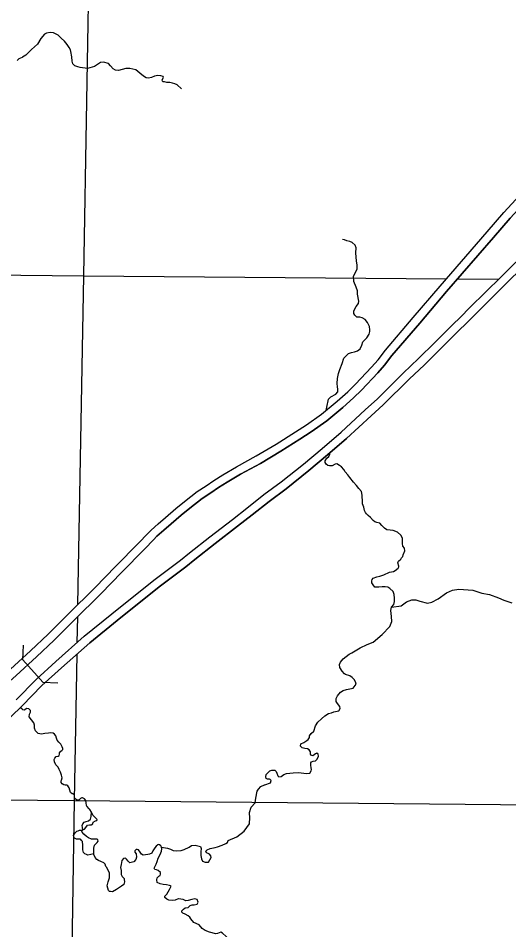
# Model space of a CAD drawing. Extents: x 8749 to 11879, y 13275 to 15339.
# Drawn here: x 10519.6 to 10618.3, y 14052.6 to 14235.9 of the extents above; entities that cross this region are included whole.
import ezdxf

# ---------------------------------------------------------------- set-up
doc = ezdxf.new("R2010")
doc.units = 0
for name, color, linetype in [('Level 19', 7, 'Continuous'), ('Level 35', 7, 'Continuous'), ('Level 39', 7, 'Continuous'), ('Level 5', 7, 'Continuous')]:
    doc.layers.add(name, color=color, linetype=linetype)

msp = doc.modelspace()

# ---------------------------------------------------------------- linework, layer by layer
at = {"layer": 'Level 19'}
for points in [[(10616.76, 14183.9), (10622.84, 14189.9), (10630.8, 14197.7), (10633.67, 14200.6), (10638.26, 14205.14), (10641.49, 14208.15), (10645.06, 14211.83), (10646.17, 14212.79)], [(10616.76, 14183.9), (10622.84, 14189.9), (10630.8, 14197.7), (10633.67, 14200.6), (10638.26, 14205.14), (10641.49, 14208.15), (10645.06, 14211.83), (10646.17, 14212.79)], [(10617.95, 14182.7), (10624.03, 14188.69), (10632, 14196.49), (10634.87, 14199.4), (10639.44, 14203.91), (10642.68, 14206.94), (10646.23, 14210.59), (10647.28, 14211.5)], [(10647.28, 14211.5), (10646.23, 14210.59), (10642.68, 14206.94), (10639.44, 14203.91), (10634.87, 14199.4), (10632, 14196.49), (10624.03, 14188.69), (10617.95, 14182.7)], [(10613.97, 14192.97), (10617.32, 14196.87), (10623.04, 14203.06)], [(10613.97, 14192.97), (10617.32, 14196.87), (10623.04, 14203.06)], [(10615.25, 14191.86), (10618.59, 14195.73), (10624.29, 14201.91)], [(10624.29, 14201.91), (10618.59, 14195.73), (10615.25, 14191.86)], [(10599.12, 14175.73), (10604.53, 14182.07), (10613.97, 14192.97)], [(10599.12, 14175.73), (10604.53, 14182.07), (10613.97, 14192.97)], [(10600.41, 14174.62), (10605.82, 14180.96), (10615.25, 14191.86)], [(10615.25, 14191.86), (10605.82, 14180.96), (10600.41, 14174.62)], [(10607.01, 14174.25), (10608.63, 14175.82), (10610.52, 14177.74), (10616.76, 14183.9)], [(10607.01, 14174.25), (10608.63, 14175.82), (10610.52, 14177.74), (10616.76, 14183.9)], [(10608.21, 14173.04), (10609.82, 14174.61), (10611.73, 14176.54), (10617.95, 14182.7)], [(10617.95, 14182.7), (10611.73, 14176.54), (10609.82, 14174.61), (10608.21, 14173.04)], [(10585.93, 14160.81), (10587.46, 14162.32), (10590.72, 14165.74), (10592.04, 14167.21), (10593.5, 14169.17), (10599.12, 14175.73)], [(10585.93, 14160.81), (10587.46, 14162.32), (10590.72, 14165.74), (10592.04, 14167.21), (10593.5, 14169.17), (10599.12, 14175.73)], [(10587.07, 14159.56), (10588.67, 14161.13), (10591.97, 14164.59), (10593.35, 14166.13), (10594.83, 14168.11), (10600.41, 14174.62)], [(10600.41, 14174.62), (10594.83, 14168.11), (10593.35, 14166.13), (10591.97, 14164.59), (10588.67, 14161.13), (10587.07, 14159.56)], [(10591.89, 14159.4), (10597.11, 14164.54), (10600.19, 14167.47), (10603.45, 14170.7), (10607.01, 14174.25)], [(10591.89, 14159.4), (10597.11, 14164.54), (10600.19, 14167.47), (10603.45, 14170.7), (10607.01, 14174.25)], [(10593.03, 14158.14), (10598.29, 14163.32), (10601.38, 14166.25), (10604.65, 14169.5), (10608.21, 14173.04)], [(10608.21, 14173.04), (10604.65, 14169.5), (10601.38, 14166.25), (10598.29, 14163.32), (10593.03, 14158.14)], [(10577.65, 14154.15), (10580.68, 14156.29), (10583.81, 14158.88), (10585.93, 14160.81)], [(10577.65, 14154.15), (10580.68, 14156.29), (10583.81, 14158.88), (10585.93, 14160.81)], [(10578.56, 14152.71), (10581.71, 14154.94), (10584.92, 14157.6), (10587.07, 14159.56)], [(10587.07, 14159.56), (10584.92, 14157.6), (10581.71, 14154.94), (10578.56, 14152.71)], [(10584.58, 14152.66), (10589.46, 14157.19), (10591.89, 14159.4)], [(10584.58, 14152.66), (10589.46, 14157.19), (10591.89, 14159.4)], [(10585.68, 14151.37), (10590.61, 14155.94), (10593.03, 14158.14)], [(10593.03, 14158.14), (10590.61, 14155.94), (10585.68, 14151.37)], [(10567.54, 14147.88), (10571.56, 14150.28), (10575.39, 14152.71), (10577.65, 14154.15)], [(10567.54, 14147.88), (10571.56, 14150.28), (10575.39, 14152.71), (10577.65, 14154.15)], [(10568.36, 14146.39), (10572.45, 14148.83), (10576.3, 14151.27), (10578.56, 14152.71)], [(10578.56, 14152.71), (10576.3, 14151.27), (10572.45, 14148.83), (10568.36, 14146.39)], [(10572.53, 14142.65), (10577.03, 14146.25), (10580.77, 14149.41), (10584.58, 14152.66)], [(10572.53, 14142.65), (10577.03, 14146.25), (10580.77, 14149.41), (10584.58, 14152.66)], [(10573.54, 14141.28), (10578.11, 14144.94), (10581.87, 14148.11), (10585.68, 14151.37)], [(10585.68, 14151.37), (10581.87, 14148.11), (10578.11, 14144.94), (10573.54, 14141.28)], [(10545.65, 14132.19), (10546.39, 14132.96), (10547.79, 14134.2), (10549.26, 14135.53), (10551.36, 14137.28), (10553.1, 14138.72), (10555.67, 14140.73), (10557.42, 14141.9), (10558.98, 14142.97), (10560.78, 14144.09), (10563.54, 14145.68), (10567.54, 14147.88)], [(10545.65, 14132.19), (10546.39, 14132.96), (10547.79, 14134.2), (10549.26, 14135.53), (10551.36, 14137.28), (10553.1, 14138.72), (10555.67, 14140.73), (10557.42, 14141.9), (10558.98, 14142.97), (10560.78, 14144.09), (10563.54, 14145.68), (10567.54, 14147.88)], [(10546.85, 14130.99), (10547.56, 14131.73), (10548.92, 14132.93), (10550.38, 14134.25), (10552.45, 14135.97), (10554.16, 14137.39), (10556.67, 14139.35), (10558.38, 14140.49), (10559.91, 14141.54), (10561.66, 14142.63), (10564.37, 14144.2), (10568.36, 14146.39)], [(10568.36, 14146.39), (10564.37, 14144.2), (10561.66, 14142.63), (10559.91, 14141.54), (10558.38, 14140.49), (10556.67, 14139.35), (10554.16, 14137.39), (10552.45, 14135.97), (10550.38, 14134.25), (10548.92, 14132.93), (10547.56, 14131.73), (10546.85, 14130.99)], [(10552.31, 14126.91), (10554.1, 14128.38), (10558.21, 14131.61), (10562.73, 14135.1), (10565.66, 14137.39), (10569.08, 14140.1), (10572.53, 14142.65)], [(10552.31, 14126.91), (10554.1, 14128.38), (10558.21, 14131.61), (10562.73, 14135.1), (10565.66, 14137.39), (10569.08, 14140.1), (10572.53, 14142.65)], [(10553.33, 14125.56), (10555.16, 14127.05), (10559.25, 14130.27), (10563.77, 14133.76), (10566.71, 14136.06), (10570.11, 14138.75), (10573.54, 14141.28)], [(10573.54, 14141.28), (10570.11, 14138.75), (10566.71, 14136.06), (10563.77, 14133.76), (10559.25, 14130.27), (10555.16, 14127.05), (10553.33, 14125.56)], [(10529.6, 14115.98), (10535.1, 14121.43), (10539.18, 14125.62), (10543.88, 14130.42), (10545.65, 14132.19)], [(10529.6, 14115.98), (10535.1, 14121.43), (10539.18, 14125.62), (10543.88, 14130.42), (10545.65, 14132.19)], [(10530.81, 14114.78), (10536.31, 14120.23), (10540.4, 14124.43), (10545.09, 14129.23), (10546.85, 14130.99)], [(10546.85, 14130.99), (10545.09, 14129.23), (10540.4, 14124.43), (10536.31, 14120.23), (10530.81, 14114.78)], [(10538.49, 14116.11), (10546.95, 14122.88), (10552.31, 14126.91)], [(10538.49, 14116.11), (10546.95, 14122.88), (10552.31, 14126.91)], [(10539.56, 14114.79), (10547.99, 14121.54), (10553.33, 14125.56)], [(10553.33, 14125.56), (10547.99, 14121.54), (10539.56, 14114.79)], [(10515.65, 14102.76), (10518.12, 14104.97), (10522.13, 14108.69), (10525.68, 14112.06), (10529.6, 14115.98)], [(10515.65, 14102.76), (10518.12, 14104.97), (10522.13, 14108.69), (10525.68, 14112.06), (10529.6, 14115.98)], [(10519.23, 14098.81), (10523.23, 14102.92), (10527.24, 14106.53), (10532.94, 14111.6), (10538.49, 14116.11)], [(10519.23, 14098.81), (10523.23, 14102.92), (10527.24, 14106.53), (10532.94, 14111.6), (10538.49, 14116.11)], [(10516.76, 14101.47), (10519.26, 14103.71), (10523.29, 14107.45), (10526.87, 14110.85), (10530.81, 14114.78)], [(10530.81, 14114.78), (10526.87, 14110.85), (10523.29, 14107.45), (10519.26, 14103.71), (10516.76, 14101.47)], [(10520.41, 14097.58), (10524.41, 14101.69), (10528.37, 14105.27), (10534.04, 14110.3), (10539.56, 14114.79)], [(10539.56, 14114.79), (10534.04, 14110.3), (10528.37, 14105.27), (10524.41, 14101.69), (10520.41, 14097.58)], [(10506.72, 14084.11), (10511.64, 14088.98), (10515.87, 14093.27), (10520.41, 14097.58)], [(10520.41, 14097.58), (10515.87, 14093.27), (10511.64, 14088.98), (10506.72, 14084.11)]]:
    msp.add_lwpolyline(points, dxfattribs=at)
at = {"layer": 'Level 35'}
for points in [[(10552.46, 14221.71), (10551.63, 14222.55), (10551.17, 14222.75), (10550.69, 14222.9), (10550.11, 14223), (10549.53, 14223.03), (10549.08, 14223.13), (10548.77, 14223.18), (10548.65, 14223.31), (10548.62, 14223.58), (10548.9, 14223.99), (10548.83, 14224.22), (10548.3, 14224.39), (10547.74, 14224.42), (10547.08, 14224.29), (10546.48, 14223.99), (10545.87, 14223.89), (10545.39, 14223.94), (10544.83, 14224.32), (10544.1, 14224.9), (10543.29, 14225.58), (10542.13, 14225.83), (10541.27, 14225.86), (10539.81, 14225.46), (10539.18, 14225.51), (10538.77, 14225.78), (10538.24, 14226.37), (10537.81, 14226.85), (10536.8, 14227.12), (10536.2, 14227.05), (10535.59, 14226.64), (10534.96, 14226.21), (10533.57, 14225.81), (10532.1, 14226.01), (10531.67, 14226.16), (10531.02, 14226.37), (10530.66, 14226.74), (10530.49, 14227.33), (10530.41, 14228.19), (10530.26, 14229.27), (10530.13, 14229.58), (10529.86, 14230.08), (10529.5, 14230.66), (10528.97, 14231.3), (10528.29, 14231.93), (10527.71, 14232.53), (10526.75, 14232.99), (10526.09, 14233.09), (10525.33, 14232.94), (10524.91, 14232.71), (10524.17, 14231.85), (10523.52, 14230.76), (10522.3, 14229.63), (10521.17, 14228.49), (10520.49, 14228.12)], [(10519.41, 14227.41), (10519.86, 14227.82), (10520.49, 14228.12)], [(10587.57, 14188.73), (10587.64, 14189.76), (10587.41, 14190.29), (10586.83, 14190.8), (10586.35, 14191), (10585.74, 14191.15), (10585.29, 14191.35), (10584.86, 14191.45)], [(10587.64, 14181.81), (10587.14, 14182.97), (10587.11, 14184.06), (10587.82, 14185.48), (10587.84, 14186.27), (10587.69, 14187.15), (10587.59, 14187.91), (10587.57, 14188.73)], [(10587.77, 14175.8), (10587.34, 14176.2), (10587.14, 14176.56), (10587.16, 14177.06), (10587.62, 14177.95), (10588.12, 14178.53), (10588.15, 14179.01), (10587.9, 14180.43), (10587.87, 14181.12), (10587.64, 14181.81)], [(10588.98, 14170.83), (10589.24, 14171.08), (10589.79, 14171.62), (10590.27, 14172.38), (10590.35, 14172.91), (10590.4, 14173.29), (10590.33, 14173.95), (10589.92, 14174.76), (10589.46, 14175.37), (10588.86, 14175.67), (10588.38, 14175.8), (10587.77, 14175.8)], [(10585.14, 14167.58), (10586.05, 14168.53), (10586.68, 14168.73), (10587.29, 14168.85), (10587.9, 14169.06), (10588.4, 14169.46), (10588.78, 14170.17), (10588.98, 14170.83)], [(10581.58, 14157.04), (10581.72, 14157.67), (10582.07, 14159.32), (10582.5, 14159.8), (10583.54, 14160.33), (10583.92, 14160.79), (10583.95, 14161.32), (10583.9, 14161.8), (10583.82, 14162.46), (10583.87, 14163.5), (10584.07, 14164.46), (10584.33, 14165.25), (10584.83, 14166.49), (10585.14, 14167.58)], [(10584.28, 14145.97), (10583.74, 14146.29), (10583.39, 14146.22), (10582.78, 14145.89), (10582.25, 14145.89), (10581.9, 14145.96), (10581.59, 14146.22), (10581.39, 14146.54), (10581.39, 14146.9), (10581.72, 14147.43), (10582.1, 14147.79), (10582.35, 14148.24), (10582.35, 14148.53)], [(10588.88, 14138.59), (10588.83, 14139.97), (10588.68, 14140.73), (10588.17, 14141.36), (10587.72, 14141.92), (10587.11, 14142.63), (10586.38, 14143.52), (10585.95, 14144.07), (10585.44, 14144.68), (10585.14, 14145.19), (10584.66, 14145.67), (10584.28, 14145.97)], [(10596.02, 14126.36), (10596.15, 14126.73), (10596.58, 14127.11), (10596.75, 14127.39), (10597.03, 14127.64), (10597.11, 14127.97), (10597.44, 14128.78), (10597.34, 14129.34), (10597.01, 14129.74), (10596.91, 14130.25), (10596.96, 14130.83), (10596.91, 14131.32), (10596.6, 14131.95), (10595.94, 14132.56), (10595.08, 14132.89), (10594.45, 14132.96), (10593.82, 14133.01), (10593.31, 14133.34), (10592.81, 14133.87), (10592.38, 14134.33), (10591.79, 14134.48), (10591.39, 14134.66), (10591.06, 14134.91), (10590.5, 14135.52), (10590.07, 14135.93), (10589.72, 14136.21), (10589.47, 14136.51), (10589.31, 14136.94), (10589.16, 14137.55), (10588.88, 14138.26), (10588.88, 14138.59)], [(10591.06, 14123.33), (10591.79, 14123.57), (10592.38, 14123.67), (10593.16, 14123.98), (10594.3, 14124.49), (10595.16, 14124.61), (10595.44, 14124.84), (10596.1, 14125.32), (10596.2, 14125.6), (10596.2, 14125.73), (10596.02, 14126.36)], [(10594.6, 14116.82), (10594.73, 14117.45), (10595.19, 14118.01), (10595.34, 14118.62), (10595.34, 14119.28), (10595.24, 14119.99), (10595.08, 14120.64), (10594.38, 14121.25), (10594.02, 14121.46), (10593.44, 14121.53), (10592.88, 14121.58), (10592.2, 14121.48), (10591.77, 14121.46), (10591.39, 14121.51), (10591.01, 14121.94), (10590.78, 14122.37), (10590.78, 14122.77), (10590.83, 14123), (10591.06, 14123.33)], [(10594.73, 14117.45), (10596.7, 14117.76), (10597.74, 14118.55), (10598.83, 14118.93), (10599.61, 14118.93), (10600.4, 14118.67), (10601.97, 14118.29), (10602.83, 14118.49), (10604.15, 14119.15), (10605.77, 14120.34), (10606.98, 14120.88), (10608.27, 14121.1), (10611.11, 14120.9), (10612.88, 14120.27), (10614.45, 14120.04), (10616.27, 14119.31), (10617.31, 14118.85), (10618.93, 14118.34)], [(10591.06, 14110.43), (10592.83, 14111.95), (10594.4, 14113.55), (10594.78, 14114.56), (10594.73, 14115.6), (10594.65, 14116.21), (10594.6, 14116.82)], [(10585.7, 14100.88), (10587.01, 14101.15), (10587.42, 14101.69), (10587.59, 14101.96), (10587.49, 14102.42), (10587.24, 14102.9), (10586.81, 14103.33), (10586.38, 14103.64), (10585.47, 14103.89), (10585.29, 14104.02), (10584.78, 14104.57), (10584.35, 14105.33), (10584.3, 14105.94), (10584.48, 14106.4), (10584.99, 14107.06), (10585.59, 14107.56), (10586.2, 14108.02), (10586.78, 14108.27), (10588.45, 14109.29), (10589.85, 14109.97), (10591.06, 14110.43)], [(10579.12, 14092.54), (10579.47, 14093.56), (10579.93, 14094.35), (10580.64, 14095.03), (10581.29, 14095.59), (10582.05, 14096.09), (10582.66, 14096.2), (10583.12, 14096.4), (10584.16, 14096.6), (10584.38, 14097.11), (10584.36, 14097.49), (10583.88, 14098.05), (10583.62, 14098.48), (10583.6, 14099.06), (10583.85, 14099.62), (10584.46, 14100.35), (10584.99, 14100.73), (10585.7, 14100.88)], [(10522.11, 14096.34), (10522.14, 14096.7), (10521.79, 14096.98), (10521.38, 14097.08), (10520.85, 14096.75), (10520.6, 14096.78), (10520.42, 14096.93), (10520.06, 14097.26)], [(10524.34, 14091.93), (10523.63, 14092.06), (10523.1, 14092.57), (10522.95, 14093.15), (10522.93, 14093.74), (10522.8, 14094.22), (10522.32, 14094.83), (10521.84, 14095.38), (10521.89, 14095.94), (10522.11, 14096.34)], [(10528.34, 14082.65), (10528.51, 14083.11), (10528.36, 14083.69), (10528.13, 14084.27), (10527.91, 14084.78), (10527.68, 14085.26), (10527.22, 14085.77), (10526.94, 14086.33), (10526.89, 14086.81), (10527.02, 14087.09), (10527.3, 14087.42), (10527.65, 14087.49), (10527.91, 14087.62), (10527.98, 14087.9), (10527.98, 14088.13), (10528.21, 14088.48), (10528.44, 14088.61), (10528.62, 14088.83), (10528.62, 14089.06), (10528.51, 14089.39), (10528.21, 14089.87), (10527.83, 14090.33), (10527.5, 14090.68), (10527.32, 14091.11), (10527.2, 14091.6), (10526.97, 14091.93), (10526.69, 14092.13), (10526.13, 14092.15), (10525.73, 14092.13), (10525, 14092.08), (10524.34, 14091.93)], [(10578.66, 14086.38), (10578.97, 14086.51), (10579.47, 14086.56), (10579.78, 14086.89), (10580.05, 14087.47), (10579.95, 14087.9), (10579.7, 14088.1), (10579.45, 14087.95), (10579.17, 14087.75), (10578.89, 14087.57), (10578.66, 14087.6), (10578.46, 14087.88), (10578.43, 14088.38), (10578.16, 14088.74), (10577.83, 14088.97), (10577.27, 14089.02), (10576.79, 14089.14), (10576.41, 14089.47), (10576.49, 14089.95), (10577.07, 14090.21), (10577.7, 14090.61), (10578, 14090.87), (10578.23, 14091.27), (10578.23, 14091.6), (10578.59, 14092.08), (10579.12, 14092.54)], [(10577.58, 14084), (10578.28, 14084.1), (10578.59, 14084.53), (10578.64, 14084.81), (10578.54, 14085.16), (10578.49, 14085.65), (10578.51, 14086.13), (10578.66, 14086.38)], [(10569.28, 14081.75), (10570.39, 14082.15), (10570.54, 14082.56), (10570.34, 14082.81), (10570.16, 14082.83), (10569.78, 14082.83), (10569.53, 14083.01), (10569.43, 14083.32), (10569.53, 14083.77), (10569.88, 14084.13), (10570.26, 14084.53), (10570.64, 14084.68), (10571.23, 14084.66), (10571.53, 14084.4), (10571.68, 14084.08), (10571.86, 14083.54), (10572.09, 14083.32), (10572.57, 14083.37), (10573.1, 14083.82), (10573.58, 14084), (10574.31, 14084.1), (10574.95, 14084.15), (10576.09, 14084.18), (10577.58, 14084)], [(10530.51, 14079.91), (10530.13, 14080.2), (10530.01, 14080.63), (10529.91, 14081.11), (10529.63, 14081.49), (10529.45, 14081.64), (10529.1, 14081.66), (10528.82, 14081.69), (10528.49, 14081.92), (10528.26, 14082.22), (10528.26, 14082.53), (10528.34, 14082.65)], [(10566.14, 14073.88), (10566.26, 14075.17), (10566.16, 14076.03), (10566.19, 14076.18), (10566.47, 14077.22), (10567.28, 14078.1), (10567.45, 14079.07), (10567.68, 14080.43), (10568.01, 14080.87), (10568.42, 14081.4)], [(10568.42, 14081.4), (10569.2, 14081.74), (10569.28, 14081.75)], [(10534.41, 14076.23), (10534.08, 14076.79), (10533.91, 14076.92), (10533.42, 14077.45), (10533.37, 14077.53), (10533.3, 14078.11), (10533.27, 14078.59), (10532.97, 14078.92), (10532.59, 14079.12), (10532.46, 14079.12), (10532.18, 14078.94), (10531.91, 14078.69), (10531.58, 14078.61), (10531.35, 14078.72), (10531.05, 14078.99), (10530.99, 14079.3), (10530.94, 14079.65), (10530.69, 14079.88), (10530.51, 14079.91)], [(10532.67, 14072.7), (10532.59, 14073.14), (10532.54, 14073.52), (10532.64, 14073.9), (10532.89, 14074.18), (10533.32, 14074.31), (10533.75, 14074.46), (10534.21, 14074.84), (10534.31, 14075.32), (10534.41, 14076.23)], [(10534.72, 14074.19), (10535.22, 14074.51), (10535.47, 14074.56), (10535.5, 14074.74), (10535.17, 14075.09), (10534.64, 14075.6), (10534.41, 14076.23)], [(10534.84, 14067.81), (10534.87, 14068.95), (10534.99, 14069.55), (10535.5, 14070.09), (10535.7, 14070.42), (10535.68, 14070.64), (10535.5, 14070.82), (10535.07, 14070.82), (10534.36, 14070.82), (10533.78, 14071.05), (10533.4, 14071.35), (10532.87, 14071.78), (10532.51, 14072.21), (10532.41, 14072.39), (10532.49, 14072.57), (10532.67, 14072.7), (10532.99, 14072.77), (10533.27, 14073.15), (10533.6, 14073.58), (10534.01, 14073.66), (10534.34, 14073.68), (10534.64, 14073.89), (10534.72, 14074.19)], [(10561.89, 14070.51), (10563.64, 14071.24), (10565.11, 14072.41), (10566.14, 14073.88)], [(10532.56, 14070.34), (10532.39, 14070.54), (10532.24, 14070.72), (10532.08, 14070.77), (10531.68, 14070.82), (10531.35, 14070.8), (10530.94, 14070.97), (10530.82, 14071.23), (10530.79, 14071.56), (10531.12, 14072.04), (10531.45, 14072.37), (10531.68, 14072.49), (10531.96, 14072.57), (10532.49, 14072.57)], [(10534.84, 14067.81), (10533.68, 14067.6), (10533.37, 14067.71), (10533.05, 14067.83), (10532.82, 14068.06), (10532.79, 14068.11), (10532.67, 14068.67), (10532.67, 14069.25), (10532.61, 14069.61), (10532.56, 14070.34)], [(10547.01, 14064.94), (10547.39, 14065.73), (10547.59, 14066.31), (10547.77, 14066.95), (10548.18, 14067.71), (10548.48, 14068.39), (10548.51, 14068.82), (10548.48, 14069.2), (10548.33, 14069.45), (10548.08, 14069.66), (10547.92, 14069.71), (10547.7, 14069.63), (10547.42, 14069.4), (10547.11, 14069.07), (10546.71, 14068.47), (10546.51, 14067.96), (10546.08, 14067.78), (10545.7, 14067.73), (10545.24, 14067.65), (10544.78, 14067.6), (10544.46, 14067.76), (10544.15, 14068.16), (10543.82, 14068.62), (10543.59, 14068.74), (10543.34, 14068.69), (10543.09, 14068.47)], [(10548.48, 14069.2), (10549.65, 14068.98), (10550.29, 14068.77), (10550.79, 14068.52), (10551.55, 14068.47), (10552.39, 14068.52), (10553.02, 14068.7), (10554.06, 14069.2), (10554.53, 14069.53)], [(10554.53, 14069.53), (10555.21, 14069.6), (10556.3, 14069.3), (10556.42, 14068.94), (10556.4, 14068.21), (10556.4, 14067.5), (10556.5, 14066.81), (10556.7, 14066.36), (10557.26, 14066.18), (10557.92, 14066.18), (10558.2, 14066.61), (10558.47, 14067.12), (10558.4, 14067.42), (10558.14, 14067.75), (10557.84, 14067.9), (10557.54, 14068.06), (10557.36, 14068.36), (10557.66, 14068.64), (10558.27, 14068.89), (10559.23, 14069.12), (10559.71, 14069.25), (10560.7, 14069.55), (10561.41, 14069.93), (10561.74, 14070.15), (10561.89, 14070.51)], [(10537.26, 14065.32), (10537.15, 14065.75), (10536.87, 14066.03), (10536.23, 14066.31), (10535.78, 14066.49), (10535.47, 14066.69), (10535.1, 14067.12), (10534.87, 14067.68), (10534.84, 14067.81)], [(10543.09, 14068.47), (10543.11, 14068.16), (10543.37, 14067.83), (10543.44, 14067.2), (10543.32, 14066.67), (10542.9, 14066.2)], [(10542.9, 14066.2), (10542.1, 14066.03), (10541.77, 14066.39), (10541.42, 14066.77), (10541.22, 14066.95), (10540.81, 14066.92), (10540.51, 14066.51), (10540.33, 14065.7), (10540.25, 14065.12), (10540.33, 14064.46), (10540.36, 14063.7), (10540.56, 14063.25), (10540.94, 14062.87), (10540.96, 14062.66), (10541.04, 14062.23), (10540.86, 14061.7), (10540.43, 14061.32), (10539.44, 14060.66), (10538.63, 14060.21), (10538.23, 14060.23), (10538.03, 14060.28), (10537.82, 14060.46), (10537.67, 14060.92), (10537.57, 14061.37), (10537.72, 14062.21), (10538.03, 14063.02), (10538.03, 14063.52), (10538, 14063.98), (10537.77, 14064.56), (10537.39, 14065.17), (10537.26, 14065.32)], [(10548.18, 14061.79), (10547.59, 14062.08), (10547.54, 14062.61), (10547.62, 14063.02), (10547.92, 14063.35), (10548.2, 14063.47), (10548.28, 14063.73), (10548.28, 14064.11), (10547.82, 14064.51), (10547.49, 14064.59), (10547.11, 14064.69), (10547.01, 14064.94)], [(10554.96, 14054.02), (10554.38, 14054.79), (10554.15, 14055.07), (10553.85, 14055.38), (10553.21, 14055.68), (10552.73, 14055.88), (10552.58, 14056.09), (10552.56, 14056.39), (10552.86, 14056.69), (10553.24, 14057), (10553.82, 14057.05), (10554.23, 14057.45), (10554.63, 14057.56), (10555.01, 14057.61), (10555.62, 14057.73), (10555.87, 14058.09), (10555.64, 14058.62), (10555.14, 14058.77), (10554.58, 14058.67), (10553.82, 14058.42), (10553.34, 14058.37), (10552.83, 14058.67), (10551.87, 14058.77), (10551.85, 14058.77), (10551.19, 14058.52), (10550.63, 14058.42), (10549.95, 14058.54), (10549.52, 14058.72), (10549.16, 14059.05), (10549.14, 14059.33), (10549.52, 14059.73), (10550.1, 14060.65), (10550.4, 14061.31), (10550.25, 14061.41), (10550.07, 14061.48), (10549.49, 14061.58), (10548.81, 14061.66), (10548.18, 14061.79)], [(10564.88, 14045.45), (10564.32, 14046.55), (10564.3, 14047.54), (10564.3, 14048.1), (10563.66, 14049.57), (10563.21, 14050), (10562.85, 14050.35), (10562.02, 14050.65), (10561.49, 14051.19), (10560.75, 14051.9), (10560.4, 14052.07), (10559.74, 14051.79), (10559.38, 14051.77), (10558.12, 14052.07), (10557.28, 14052.43), (10556.65, 14052.83), (10556.04, 14053.54), (10554.96, 14054.02)]]:
    msp.add_lwpolyline(points, dxfattribs=at)
at = {"layer": 'Level 39'}
for p, q in [((10520.6, 14106.84), (10520.74, 14109.83)), ((10520.6, 14106.84), (10524.63, 14102.39)), ((10524.63, 14102.39), (10527.62, 14102.25))]:
    msp.add_line(p, q, dxfattribs=at)
at = {"layer": 'Level 5'}
for points in [[(10534.61, 14289.64), (10532.75, 14184.09)], [(10425.85, 14185.23), (10532.75, 14184.09)], [(10532.75, 14184.09), (10531.6, 14117.96)], [(10532.75, 14184.09), (10605.78, 14183.52)], [(10608.02, 14183.5), (10616.28, 14183.44)], [(10531.56, 14115.52), (10531.46, 14110.29)], [(10531.42, 14107.98), (10530.91, 14078.59)], [(10501.42, 14078.84), (10530.91, 14078.59)], [(10530.91, 14078.59), (10530.18, 14031.16)], [(10530.91, 14078.59), (10638.12, 14077.57)]]:
    msp.add_lwpolyline(points, dxfattribs=at)

doc.saveas('drawing.dxf')
